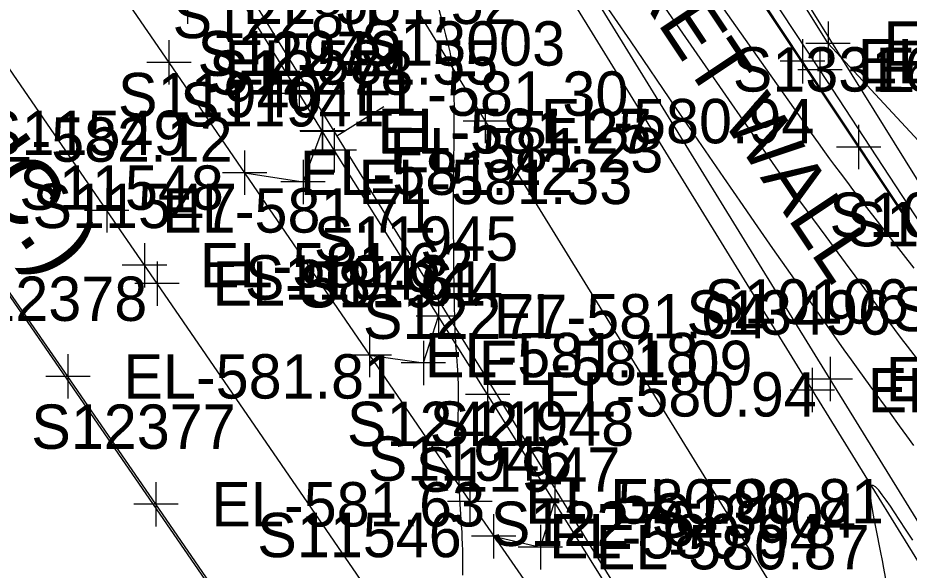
# Model space of a CAD drawing. Extents: x 1729869 to 1735532, y 648588 to 653771.
# Drawn here: x 1731824.7 to 1731905.1, y 651094.9 to 651144.7 of the extents above; entities that cross this region are included whole.
import ezdxf

# ---------------------------------------------------------------- set-up
doc = ezdxf.new("R2010")
doc.units = 0
for name, color, linetype in [('SURVEY - CENTERLINE - Preliminary', 7, 'Continuous'), ('SURVEY - CENTERLINE - Preliminary Text', 7, 'Continuous'), ('SURVEY - CONTOURS - Index with Text', 7, 'Continuous'), ('SURVEY - CONTOURS - Intermediate with optional Text', 7, 'Continuous'), ('SURVEY - DRAINAGE - Area Shapes', 7, 'Continuous'), ('SURVEY - DTM - Breaklines', 7, 'Continuous'), ('SURVEY - DTM - Breaklines - Points - Elevations', 7, 'Continuous'), ('SURVEY - DTM - Breaklines - Points - Locators', 7, 'Continuous'), ('SURVEY - DTM - Breaklines - Points - Numbers', 7, 'Continuous'), ('SURVEY - NON-TRANSPORTATION - Features', 7, 'Continuous'), ('SURVEY - ROADSIDE BARRIERS - Points - Locators', 7, 'Continuous'), ('SURVEY - ROADSIDE BARRIERS - Points - Numbers', 7, 'Continuous'), ('SURVEY - ROADSIDE BARRIERS with Text', 7, 'Continuous'), ('SURVEY - TRAFFIC CONTROL - Pavement Marking - Points - Elevations', 7, 'Continuous'), ('SURVEY - TRAFFIC CONTROL - Pavement Marking - Points - Locators', 7, 'Continuous'), ('SURVEY - TRAFFIC CONTROL - Pavement Marking - Points - Numbers', 7, 'Continuous'), ('SURVEY - TRAFFIC CONTROL - Pavement Marking with Text', 7, 'Continuous'), ('SURVEY - TRANSPORTATION - Features', 7, 'Continuous'), ('SURVEY - TRANSPORTATION - Features - Points - Elevations', 7, 'Continuous'), ('SURVEY - TRANSPORTATION - Features - Points - Locators', 7, 'Continuous'), ('SURVEY - TRANSPORTATION - Features - Points - Numbers', 7, 'Continuous'), ('SURVEY - TRANSPORTATION - Roads', 7, 'Continuous'), ('SURVEY - TRANSPORTATION - Roads - Points - Elevations', 7, 'Continuous'), ('SURVEY - TRANSPORTATION - Roads - Points - Locators', 7, 'Continuous'), ('SURVEY - TRANSPORTATION - Roads - Points - Numbers', 7, 'Continuous'), ('SURVEY - TRANSPORTATION - Roads Text', 7, 'Continuous')]:
    doc.layers.add(name, color=color, linetype=linetype)

msp = doc.modelspace()

# ---------------------------------------------------------------- linework, layer by layer
at = {"layer": 'SURVEY - CENTERLINE - Preliminary'}
msp.add_line((1731573.183, 651587.855), (1731916.819, 651031.475), dxfattribs=at)
at = {"layer": 'SURVEY - CENTERLINE - Preliminary Text'}
msp.add_line((1731853.463, 651134.055), (1731857.717, 651136.682), dxfattribs=at)
at = {"layer": 'SURVEY - CONTOURS - Index with Text'}
for points in [[(1731937.886, 651078.079), (1731935.75, 651080.822), (1731934.108, 651082.942), (1731933.423, 651083.833), (1731932.848, 651084.591), (1731932.561, 651084.976), (1731932.273, 651085.366), (1731931.855, 651085.943), (1731931.513, 651086.426), (1731931.296, 651086.738), (1731930.938, 651087.261), (1731930.559, 651087.824), (1731930.163, 651088.417), (1731929.348, 651089.652), (1731926.864, 651093.431), (1731924.81, 651096.545), (1731922.678, 651099.763), (1731914.266, 651112.414), (1731900.64, 651132.921), (1731894.972, 651141.431), (1731886.737, 651153.822), (1731884.692, 651156.911), (1731882.006, 651160.984)], [(1731905.409, 651097.592), (1731904.753, 651098.584), (1731903.731, 651100.138), (1731903.387, 651100.651), (1731903.016, 651101.192), (1731902.66, 651101.682), (1731902.334, 651102.09), (1731902.05, 651102.385), (1731901.822, 651102.533), (1731901.663, 651102.505), (1731901.576, 651102.239), (1731901.575, 651101.758), (1731901.641, 651101.112), (1731901.758, 651100.347), (1731901.908, 651099.512), (1731902.083, 651098.609), (1731902.508, 651096.465), (1731902.645, 651095.762), (1731902.776, 651095.078), (1731903.022, 651093.767)]]:
    msp.add_lwpolyline(points, dxfattribs=at)
at = {"layer": 'SURVEY - CONTOURS - Intermediate with optional Text'}
for points in [[(1731824.462, 651248.008), (1731830.681, 651238.624), (1731833.117, 651234.934), (1731846.215, 651215.062), (1731857.858, 651197.428), (1731860.741, 651193.073), (1731871.774, 651176.428), (1731873.866, 651173.262), (1731885.245, 651155.998), (1731886.912, 651153.479), (1731889.057, 651150.255), (1731900.402, 651133.236), (1731902.644, 651129.858), (1731911.399, 651116.656), (1731922.795, 651099.476), (1731932.819, 651084.334)], [(1731905.127, 651126.184), (1731903.538, 651128.571), (1731902.658, 651129.903), (1731901.915, 651131.038), (1731900.831, 651132.68), (1731899.477, 651134.716), (1731896.048, 651139.859), (1731893.99, 651142.959), (1731885.429, 651155.875), (1731881.57, 651161.712), (1731870.903, 651177.878), (1731867.756, 651182.638), (1731855.88, 651200.543)], [(1731862.395, 651146.493), (1731862.993, 651144.231), (1731863.276, 651143.141), (1731863.446, 651142.468), (1731863.565, 651141.976), (1731863.646, 651141.62), (1731863.721, 651141.265), (1731863.789, 651140.909), (1731863.848, 651140.552), (1731863.899, 651140.192), (1731863.944, 651139.779), (1731863.978, 651139.362), (1731864.002, 651138.941), (1731864.018, 651138.519), (1731864.028, 651138.096), (1731864.036, 651137.41), (1731864.037, 651136.744), (1731864.034, 651135.94), (1731864.02, 651134.439), (1731863.981, 651130.886), (1731863.971, 651129.38), (1731863.968, 651127.589), (1731863.972, 651125.429), (1731863.98, 651123.991), (1731863.997, 651122.256), (1731864.026, 651120.116), (1731864.042, 651119.142), (1731864.055, 651118.478), (1731864.071, 651117.815), (1731864.089, 651117.161), (1731864.111, 651116.526), (1731864.136, 651115.919), (1731864.166, 651115.35), (1731864.175, 651115.192), (1731864.218, 651114.565), (1731864.313, 651113.322), (1731864.341, 651112.929), (1731864.366, 651112.536), (1731864.387, 651112.142), (1731864.402, 651111.744), (1731864.41, 651111.372), (1731864.414, 651110.997), (1731864.414, 651110.618), (1731864.407, 651109.853), (1731864.39, 651108.476), (1731864.383, 651107.48), (1731864.383, 651106.49), (1731864.391, 651105.526), (1731864.402, 651104.681), (1731864.419, 651103.943), (1731864.441, 651103.247), (1731864.461, 651102.768), (1731864.473, 651102.519), (1731864.493, 651102.135), (1731864.542, 651101.321), (1731864.662, 651099.463), (1731864.696, 651098.905), (1731864.728, 651098.345), (1731864.756, 651097.787), (1731864.779, 651097.233), (1731864.796, 651096.688), (1731864.807, 651096.083), (1731864.811, 651095.488), (1731864.81, 651094.432)], [(1731905.494, 651106.116), (1731904.859, 651107.002), (1731904.216, 651107.892), (1731903.388, 651109.027), (1731901.581, 651111.495), (1731900.482, 651113.004), (1731899.873, 651113.849), (1731899.223, 651114.762), (1731897.899, 651116.638), (1731896.323, 651118.88), (1731892.8, 651123.898), (1731891.164, 651126.236), (1731890.112, 651127.753), (1731888.367, 651130.289), (1731884.085, 651136.538), (1731879.941, 651142.595), (1731877.129, 651146.715)], [(1731887.617, 651146.557), (1731891.747, 651140.697), (1731895.154, 651135.85), (1731896.26, 651134.277), (1731896.868, 651133.419), (1731897.46, 651132.591), (1731897.908, 651131.973), (1731898.352, 651131.368), (1731898.849, 651130.704), (1731899.42, 651129.952), (1731900.076, 651129.1), (1731905.491, 651122.113)], [(1731907.42, 651111.822), (1731904.927, 651115.08), (1731904.401, 651115.772), (1731903.79, 651116.586), (1731902.841, 651117.866), (1731901.08, 651120.246), (1731899.34, 651122.609), (1731897.596, 651124.966), (1731896.385, 651126.605), (1731895.488, 651127.816), (1731894.904, 651128.613), (1731894.489, 651129.19), (1731894.017, 651129.851), (1731893.303, 651130.866), (1731892.208, 651132.434), (1731886.71, 651140.354), (1731882.626, 651146.239)]]:
    msp.add_lwpolyline(points, dxfattribs=at)
at = {"layer": 'SURVEY - DRAINAGE - Area Shapes'}
msp.add_lwpolyline([(1731977.006, 651015.712), (1731920.484, 650979.525), (1731672.57, 651339.389), (1731746.653, 651385.638)], close=True, dxfattribs=at)
at = {"layer": 'SURVEY - DTM - Breaklines'}
for points in [[(1732003.052, 650973.968), (1732003.581, 650974.31), (1731989.555, 650996.2), (1731978.607, 651014.105), (1731965.163, 651035.183), (1731951.942, 651056.407), (1731938.343, 651077.385), (1731924.593, 651098.267), (1731910.737, 651119.08), (1731897.035, 651139.992), (1731883.266, 651160.86), (1731869.448, 651181.699), (1731855.766, 651202.623), (1731841.938, 651223.455), (1731828.188, 651244.335), (1731813.142, 651266.45), (1731799.479, 651287.546), (1731797.002, 651291.324), (1731796.491, 651290.994), (1731796.236, 651290.836)], [(1731936.956, 651078.167), (1731923.152, 651099.071), (1731909.311, 651119.933), (1731895.464, 651140.765), (1731881.689, 651161.582), (1731867.873, 651182.518), (1731854.06, 651203.308), (1731840.29, 651224.159), (1731826.436, 651245.126), (1731812.643, 651265.977), (1731798.96, 651286.911), (1731796.491, 651290.994)], [(1731950.506, 651027.037), (1731924.232, 651069.539), (1731897.967, 651112.116), (1731871.739, 651154.654), (1731845.467, 651197.204), (1731819.241, 651239.84), (1731804.718, 651263.285), (1731803.103, 651262.285)]]:
    msp.add_lwpolyline(points, dxfattribs=at)
at = {"layer": 'SURVEY - DTM - Breaklines - Points - Locators'}
for p, q in [((1731897.767, 651144.359), (1731897.767, 651140.359)), ((1731895.464, 651142.765), (1731895.464, 651138.765)), ((1731899.767, 651142.359), (1731895.767, 651142.359)), ((1731897.035, 651141.992), (1731897.035, 651137.992)), ((1731897.464, 651140.765), (1731893.464, 651140.765)), ((1731899.035, 651139.992), (1731895.035, 651139.992)), ((1731897.967, 651114.116), (1731897.967, 651110.116)), ((1731899.967, 651112.116), (1731895.967, 651112.116))]:
    msp.add_line(p, q, dxfattribs=at)
at = {"layer": 'SURVEY - NON-TRANSPORTATION - Features'}
msp.add_lwpolyline([(1731952.261, 651084.148), (1731934.953, 651102.633), (1731917.557, 651121.06), (1731897.767, 651142.359), (1731884.555, 651163.586), (1731871.657, 651185.017), (1731858.866, 651206.514), (1731845.802, 651227.836), (1731832.889, 651249.257), (1731820.144, 651270.784), (1731807.106, 651292.123), (1731794.161, 651313.522), (1731781.305, 651334.978)], dxfattribs=at)
at = {"layer": 'SURVEY - ROADSIDE BARRIERS - Points - Locators'}
for p, q in [((1731900.526, 651135.036), (1731900.526, 651131.036)), ((1731902.526, 651133.036), (1731898.526, 651133.036))]:
    msp.add_line(p, q, dxfattribs=at)
at = {"layer": 'SURVEY - ROADSIDE BARRIERS with Text'}
msp.add_lwpolyline([(1732003.045, 650973.966), (1731988.236, 650997.512), (1731985.958, 651001.172), (1731980.623, 651009.635), (1731978.235, 651013.364), (1731975.843, 651017.144), (1731972.561, 651022.261), (1731967.185, 651030.692), (1731963.964, 651035.947), (1731958.619, 651044.399), (1731947.921, 651061.362), (1731942.452, 651069.66), (1731928.639, 651090.556), (1731914.818, 651111.43), (1731900.526, 651133.036), (1731886.679, 651153.809), (1731872.913, 651174.694), (1731859.053, 651195.599), (1731845.3, 651216.428), (1731831.509, 651237.32), (1731817.644, 651258.224), (1731811.485, 651267.57), (1731801.259, 651282.765), (1731796.236, 651290.836)], dxfattribs=at)
msp.add_lwpolyline([(1732003.045, 650973.966), (1731988.236, 650997.512), (1731985.958, 651001.172), (1731980.623, 651009.635), (1731978.235, 651013.364), (1731975.843, 651017.144), (1731972.561, 651022.261), (1731967.185, 651030.692), (1731963.964, 651035.947), (1731958.619, 651044.399), (1731947.921, 651061.362), (1731942.452, 651069.66), (1731928.639, 651090.556), (1731914.818, 651111.43), (1731900.526, 651133.036), (1731886.679, 651153.809), (1731872.913, 651174.694), (1731859.053, 651195.599), (1731845.3, 651216.428), (1731831.509, 651237.32), (1731817.644, 651258.224), (1731811.485, 651267.57), (1731801.259, 651282.765), (1731796.236, 651290.836)], dxfattribs=at)
at = {"layer": 'SURVEY - TRAFFIC CONTROL - Pavement Marking - Points - Locators'}
for p, q in [((1731839.997, 651148.129), (1731839.997, 651144.129)), ((1731852.148, 651136.497), (1731852.148, 651132.497)), ((1731854.148, 651134.497), (1731850.148, 651134.497)), ((1731845.145, 651132.719), (1731845.145, 651128.719)), ((1731850.426, 651131.891), (1731850.426, 651127.891)), ((1731847.145, 651130.719), (1731843.145, 651130.719)), ((1731852.426, 651129.891), (1731848.426, 651129.891)), ((1731832.721, 651129.315), (1731832.721, 651125.315)), ((1731834.721, 651127.315), (1731830.721, 651127.315)), ((1731836.126, 651124.375), (1731836.126, 651120.375)), ((1731838.126, 651122.375), (1731834.126, 651122.375)), ((1731837.261, 651122.728), (1731837.261, 651118.728)), ((1731839.261, 651120.728), (1731835.261, 651120.728)), ((1731862.632, 651119.774), (1731862.632, 651115.774)), ((1731864.632, 651117.774), (1731860.632, 651117.774)), ((1731856.412, 651116.281), (1731856.412, 651112.281)), ((1731861.272, 651115.57), (1731861.272, 651111.57)), ((1731858.412, 651114.281), (1731854.412, 651114.281)), ((1731863.272, 651113.57), (1731859.272, 651113.57)), ((1731873.13, 651103.099), (1731873.13, 651099.099)), ((1731875.13, 651101.099), (1731871.13, 651101.099)), ((1731867.608, 651099.944), (1731867.608, 651095.944)), ((1731871.826, 651098.957), (1731871.826, 651094.957)), ((1731869.608, 651097.944), (1731865.608, 651097.944)), ((1731873.826, 651096.957), (1731869.826, 651096.957))]:
    msp.add_line(p, q, dxfattribs=at)
at = {"layer": 'SURVEY - TRAFFIC CONTROL - Pavement Marking with Text'}
for points in [[(1731857.644, 651091.055), (1731837.261, 651120.728), (1731836.126, 651122.375), (1731832.721, 651127.315), (1731810.049, 651160.269), (1731791.903, 651186.627), (1731774.757, 651211.244), (1731760.099, 651232.719), (1731745.388, 651254.158), (1731726.039, 651282.117), (1731719.232, 651291.999), (1731711.289, 651303.53), (1731710.155, 651305.177), (1731707.886, 651308.471), (1731686.322, 651339.762)], [(1731845.145, 651130.719), (1731850.426, 651129.891), (1731852.148, 651134.497)], [(1731856.412, 651114.281), (1731861.272, 651113.57), (1731862.632, 651117.774)], [(1731867.608, 651097.944), (1731871.826, 651096.957), (1731873.13, 651101.099)]]:
    msp.add_lwpolyline(points, dxfattribs=at)
at = {"layer": 'SURVEY - TRANSPORTATION - Features'}
msp.add_lwpolyline([(1731747.606, 651345.527), (1731775.267, 651303.843), (1731803.103, 651262.285), (1731817.626, 651238.84), (1731843.849, 651196.21), (1731870.121, 651153.66), (1731896.349, 651111.119), (1731922.613, 651068.545), (1731948.889, 651026.04)], dxfattribs=at)
at = {"layer": 'SURVEY - TRANSPORTATION - Features - Points - Locators'}
for p, q in [((1731896.349, 651113.119), (1731896.349, 651109.119)), ((1731898.349, 651111.119), (1731894.349, 651111.119))]:
    msp.add_line(p, q, dxfattribs=at)
at = {"layer": 'SURVEY - TRANSPORTATION - Roads'}
for points in [[(1731725.118, 651365.186), (1731752.422, 651320.929), (1731763.977, 651302.207), (1731768.179, 651295.398), (1731775.537, 651283.488), (1731779.748, 651276.685), (1731797.648, 651247.778), (1731803.971, 651237.578), (1731809.239, 651229.077), (1731818.677, 651213.749), (1731819.722, 651212.044), (1731821.812, 651208.634), (1731836.471, 651184.778), (1731846.979, 651167.76), (1731866.856, 651135.373), (1731893.09, 651092.809)], [(1732070.093, 650763.484), (1732042.682, 650802.875), (1732041.54, 650804.516), (1732023.428, 650830.889), (1731999.56, 650865.439), (1731970.027, 650908.23), (1731954.156, 650931.293), (1731943.93, 650946.103), (1731925.721, 650972.412), (1731901.866, 651006.976), (1731875.733, 651044.828), (1731857.557, 651071.165), (1731837.153, 651100.823), (1731829.218, 651112.356), (1731814.383, 651133.708), (1731800.811, 651153.502), (1731787.281, 651173.325), (1731777.063, 651188.144), (1731750.84, 651225.938), (1731731.609, 651253.978), (1731715.775, 651277.072), (1731695.363, 651306.729), (1731670.421, 651342.978)], [(1731947.969, 650982.065), (1731938.267, 650997.224), (1731925.421, 651017.496), (1731920.091, 651025.956), (1731904.178, 651051.386), (1731902.043, 651054.769), (1731891.368, 651071.681), (1731878.704, 651092.067), (1731867.066, 651110.736), (1731853.23, 651132.749), (1731852.177, 651134.45), (1731850.073, 651137.851), (1731840.601, 651153.158), (1731838.497, 651156.559), (1731831.11, 651168.452), (1731825.807, 651176.931), (1731819.446, 651187.106), (1731815.226, 651193.902), (1731796.295, 651224.524), (1731792.053, 651231.307), (1731779.322, 651251.653), (1731771.888, 651263.516), (1731744.158, 651307.508), (1731731.33, 651327.793)], [(1731709.993, 651326.7), (1731729.324, 651298.728), (1731740.703, 651282.28), (1731779.334, 651226.316), (1731797.479, 651199.957), (1731806.548, 651186.775), (1731821.3, 651165.366), (1731838.328, 651140.666), (1731865.464, 651101.073), (1731884.815, 651073.119), (1731905.274, 651043.499), (1731908.678, 651038.558), (1731915.491, 651028.68), (1731924.575, 651015.511), (1731947.969, 650982.065)]]:
    msp.add_lwpolyline(points, dxfattribs=at)
at = {"layer": 'SURVEY - TRANSPORTATION - Roads - Points - Locators'}
for p, q in [((1731838.328, 651142.666), (1731838.328, 651138.666)), ((1731840.328, 651140.666), (1731836.328, 651140.666)), ((1731850.073, 651139.851), (1731850.073, 651135.851)), ((1731852.073, 651137.851), (1731848.073, 651137.851)), ((1731866.856, 651137.373), (1731866.856, 651133.373)), ((1731852.177, 651136.45), (1731852.177, 651132.45)), ((1731868.856, 651135.373), (1731864.856, 651135.373)), ((1731854.177, 651134.45), (1731850.177, 651134.45)), ((1731853.23, 651134.749), (1731853.23, 651130.749)), ((1731855.23, 651132.749), (1731851.23, 651132.749)), ((1731829.218, 651114.356), (1731829.218, 651110.356)), ((1731867.066, 651112.736), (1731867.066, 651108.736)), ((1731831.218, 651112.356), (1731827.218, 651112.356)), ((1731869.066, 651110.736), (1731865.066, 651110.736)), ((1731865.464, 651103.073), (1731865.464, 651099.073)), ((1731837.153, 651102.823), (1731837.153, 651098.823)), ((1731839.153, 651100.823), (1731835.153, 651100.823)), ((1731867.464, 651101.073), (1731863.464, 651101.073))]:
    msp.add_line(p, q, dxfattribs=at)

# ---------------------------------------------------------------- texts
at = {"layer": 'SURVEY - DTM - Breaklines - Points - Elevations'}
for s, p in [('EL-586.66', (1731902.767, 651140.359)), ('EL-586.66', (1731900.464, 651138.765)), ('EL-586.66', (1731902.035, 651137.992)), ('EL-580.47', (1731902.967, 651110.116))]:
    msp.add_text(s, height=4, dxfattribs=at).set_placement(p)
at = {"layer": 'SURVEY - DTM - Breaklines - Points - Numbers'}
for s, p in [('S10500', (1731897.898, 651124.933)), ('S10518', (1731899.45, 651124.08)), ('S10106', (1731886.617, 651117.116))]:
    msp.add_text(s, height=4, dxfattribs=at).set_placement(p)
at = {"layer": 'SURVEY - ROADSIDE BARRIERS - Points - Numbers'}
for s, p in [('S13316', (1731889.176, 651138.036)), ('S13315', (1731903.578, 651116.43))]:
    msp.add_text(s, height=4, dxfattribs=at).set_placement(p)
at = {"layer": 'SURVEY - ROADSIDE BARRIERS with Text'}
msp.add_text('CONC. RET WALL', height=5, rotation=303.68688, dxfattribs=at).set_placement((1731866.665, 651167.696))
at = {"layer": 'SURVEY - TRAFFIC CONTROL - Pavement Marking - Points - Elevations'}
for s, p in [('EL-581.52', (1731844.997, 651144.129)), ('EL-581.25', (1731857.148, 651132.497)), ('EL-581.42', (1731850.145, 651128.719)), ('EL-581.33', (1731855.426, 651127.891)), ('EL-581.71', (1731837.721, 651125.315)), ('EL-581.62', (1731841.126, 651120.375)), ('EL-581.61', (1731842.261, 651118.728)), ('EL-581.04', (1731867.632, 651115.774)), ('EL-581.18', (1731861.412, 651112.281)), ('EL-581.09', (1731866.272, 651111.57)), ('EL-580.81', (1731878.13, 651099.099)), ('EL-580.94', (1731872.608, 651095.944)), ('EL-580.87', (1731876.826, 651094.957))]:
    msp.add_text(s, height=4, dxfattribs=at).set_placement(p)
at = {"layer": 'SURVEY - TRAFFIC CONTROL - Pavement Marking - Points - Numbers'}
for s, p in [('S11942', (1731840.908, 651139.497)), ('S11940', (1731833.732, 651135.719)), ('S11941', (1731839.344, 651134.891)), ('S11549', (1731821.466, 651132.315)), ('S11548', (1731824.839, 651127.375)), ('S11547', (1731826.021, 651125.728)), ('S11945', (1731851.392, 651122.774)), ('S11943', (1731845.172, 651119.281)), ('S11944', (1731850.032, 651118.57)), ('S11948', (1731861.843, 651106.099)), ('S11946', (1731856.258, 651102.944)), ('S11947', (1731860.586, 651101.957)), ('S11546', (1731846.294, 651096.055))]:
    msp.add_text(s, height=4, dxfattribs=at).set_placement(p)
at = {"layer": 'SURVEY - TRANSPORTATION - Features - Points - Elevations'}
msp.add_text('EL-580.14', height=4, dxfattribs=at).set_placement((1731901.349, 651109.119))
at = {"layer": 'SURVEY - TRANSPORTATION - Features - Points - Numbers'}
msp.add_text('S13496', height=4, dxfattribs=at).set_placement((1731884.999, 651116.119))
at = {"layer": 'SURVEY - TRANSPORTATION - Roads - Points - Elevations'}
for s, p in [('EL-581.55', (1731843.328, 651138.666)), ('EL-581.30', (1731855.073, 651135.851)), ('EL-580.94', (1731871.856, 651133.373)), ('EL-581.27', (1731857.177, 651132.45)), ('EL-582.12', (1731819.383, 651131.708)), ('EL-581.23', (1731858.23, 651130.749)), ('EL-581.81', (1731834.218, 651110.356)), ('EL-580.94', (1731872.066, 651108.736)), ('EL-580.98', (1731870.464, 651099.073)), ('EL-581.63', (1731842.153, 651098.823))]:
    msp.add_text(s, height=4, dxfattribs=at).set_placement(p)
at = {"layer": 'SURVEY - TRANSPORTATION - Roads - Points - Numbers'}
for s, p in [('S12280', (1731838.66, 651142.851)), ('S13003', (1731855.616, 651140.373)), ('S12279', (1731840.922, 651139.45)), ('S12278', (1731841.943, 651137.749)), ('S12378', (1731817.931, 651117.356)), ('S12277', (1731855.826, 651115.736)), ('S12377', (1731825.913, 651105.823)), ('S12421', (1731854.382, 651106.073)), ('S13004', (1731881.85, 651097.809)), ('S12276', (1731867.354, 651097.067))]:
    msp.add_text(s, height=4, dxfattribs=at).set_placement(p)
at = {"layer": 'SURVEY - TRANSPORTATION - Roads Text'}
msp.add_text('I-440 WEST BOUND (CONC.)', height=6, rotation=304.75447, dxfattribs=at).set_placement((1731765.64, 651210.019))

doc.saveas('drawing.dxf')
